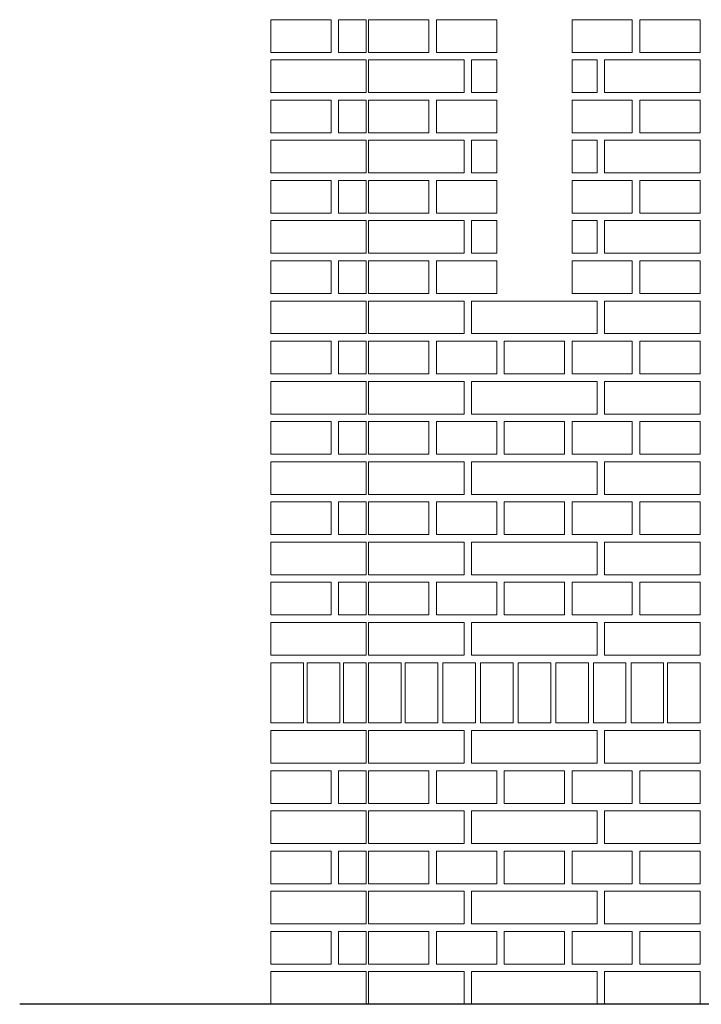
# Model space of a CAD drawing. Header units: millimetres. Extents: x 6567289036 to 6568990308, y 5976640423 to 5977332400.
# Tile 299 of 334: x 6568936675 to 6568938032, y 5976944890 to 5976946850. Entities that reach past the tile are written whole.
import ezdxf

# ---------------------------------------------------------------- set-up
doc = ezdxf.new("R2010")
doc.units = ezdxf.units.MM
doc.layers.add('INWENTARYZACJA', color=7, linetype='Continuous', lineweight=13)

msp = doc.modelspace()

# ---------------------------------------------------------------- linework, layer by layer
at = {"layer": 'INWENTARYZACJA', "lineweight": 30}
msp.add_line((6568945826.48009, 5976944889.54248), (6568936674.771295, 5976944889.54248), dxfattribs=at)
at = {"layer": 'INWENTARYZACJA', "lineweight": 5}
for points in [[(6568937174.771295, 5976946784.54248), (6568937174.771295, 5976946849.54248), (6568937294.771295, 5976946849.54248), (6568937294.771295, 5976946784.54248), (6568937174.771295, 5976946784.54248)], [(6568937174.771295, 5976946784.54248), (6568937174.771295, 5976946849.54248), (6568937294.771295, 5976946849.54248), (6568937294.771295, 5976946784.54248), (6568937174.771295, 5976946784.54248)], [(6568937309.771295, 5976946784.54248), (6568937309.771295, 5976946849.54248), (6568937364.771295, 5976946849.54248), (6568937364.771295, 5976946784.54248), (6568937309.771295, 5976946784.54248)], [(6568937309.771295, 5976946784.54248), (6568937309.771295, 5976946849.54248), (6568937364.771295, 5976946849.54248), (6568937364.771295, 5976946784.54248), (6568937309.771295, 5976946784.54248)], [(6568937174.771295, 5976946704.54248), (6568937174.771295, 5976946769.54248), (6568937364.771295, 5976946769.54248), (6568937364.771295, 5976946704.54248), (6568937174.771295, 5976946704.54248)], [(6568937174.771295, 5976946704.54248), (6568937174.771295, 5976946769.54248), (6568937364.771295, 5976946769.54248), (6568937364.771295, 5976946704.54248), (6568937174.771295, 5976946704.54248)], [(6568937174.771295, 5976946624.54248), (6568937174.771295, 5976946689.54248), (6568937294.771295, 5976946689.54248), (6568937294.771295, 5976946624.54248), (6568937174.771295, 5976946624.54248)], [(6568937174.771295, 5976946624.54248), (6568937174.771295, 5976946689.54248), (6568937294.771295, 5976946689.54248), (6568937294.771295, 5976946624.54248), (6568937174.771295, 5976946624.54248)], [(6568937309.771295, 5976946624.54248), (6568937309.771295, 5976946689.54248), (6568937364.771295, 5976946689.54248), (6568937364.771295, 5976946624.54248), (6568937309.771295, 5976946624.54248)], [(6568937309.771295, 5976946624.54248), (6568937309.771295, 5976946689.54248), (6568937364.771295, 5976946689.54248), (6568937364.771295, 5976946624.54248), (6568937309.771295, 5976946624.54248)], [(6568937174.771295, 5976946544.54248), (6568937174.771295, 5976946609.54248), (6568937364.771295, 5976946609.54248), (6568937364.771295, 5976946544.54248), (6568937174.771295, 5976946544.54248)], [(6568937174.771295, 5976946544.54248), (6568937174.771295, 5976946609.54248), (6568937364.771295, 5976946609.54248), (6568937364.771295, 5976946544.54248), (6568937174.771295, 5976946544.54248)], [(6568937174.771295, 5976946464.54248), (6568937174.771295, 5976946529.54248), (6568937294.771295, 5976946529.54248), (6568937294.771295, 5976946464.54248), (6568937174.771295, 5976946464.54248)], [(6568937174.771295, 5976946464.54248), (6568937174.771295, 5976946529.54248), (6568937294.771295, 5976946529.54248), (6568937294.771295, 5976946464.54248), (6568937174.771295, 5976946464.54248)], [(6568937309.771295, 5976946464.54248), (6568937309.771295, 5976946529.54248), (6568937364.771295, 5976946529.54248), (6568937364.771295, 5976946464.54248), (6568937309.771295, 5976946464.54248)], [(6568937309.771295, 5976946464.54248), (6568937309.771295, 5976946529.54248), (6568937364.771295, 5976946529.54248), (6568937364.771295, 5976946464.54248), (6568937309.771295, 5976946464.54248)], [(6568937174.771295, 5976946384.54248), (6568937174.771295, 5976946449.54248), (6568937364.771295, 5976946449.54248), (6568937364.771295, 5976946384.54248), (6568937174.771295, 5976946384.54248)], [(6568937174.771295, 5976946384.54248), (6568937174.771295, 5976946449.54248), (6568937364.771295, 5976946449.54248), (6568937364.771295, 5976946384.54248), (6568937174.771295, 5976946384.54248)], [(6568937174.771295, 5976946304.54248), (6568937174.771295, 5976946369.54248), (6568937294.771295, 5976946369.54248), (6568937294.771295, 5976946304.54248), (6568937174.771295, 5976946304.54248)], [(6568937174.771295, 5976946304.54248), (6568937174.771295, 5976946369.54248), (6568937294.771295, 5976946369.54248), (6568937294.771295, 5976946304.54248), (6568937174.771295, 5976946304.54248)], [(6568937309.771295, 5976946304.54248), (6568937309.771295, 5976946369.54248), (6568937364.771295, 5976946369.54248), (6568937364.771295, 5976946304.54248), (6568937309.771295, 5976946304.54248)], [(6568937309.771295, 5976946304.54248), (6568937309.771295, 5976946369.54248), (6568937364.771295, 5976946369.54248), (6568937364.771295, 5976946304.54248), (6568937309.771295, 5976946304.54248)], [(6568937174.771295, 5976946224.54248), (6568937174.771295, 5976946289.54248), (6568937364.771295, 5976946289.54248), (6568937364.771295, 5976946224.54248), (6568937174.771295, 5976946224.54248)], [(6568937174.771295, 5976946224.54248), (6568937174.771295, 5976946289.54248), (6568937364.771295, 5976946289.54248), (6568937364.771295, 5976946224.54248), (6568937174.771295, 5976946224.54248)], [(6568937174.771295, 5976946144.54248), (6568937174.771295, 5976946209.54248), (6568937294.771295, 5976946209.54248), (6568937294.771295, 5976946144.54248), (6568937174.771295, 5976946144.54248)], [(6568937174.771295, 5976946144.54248), (6568937174.771295, 5976946209.54248), (6568937294.771295, 5976946209.54248), (6568937294.771295, 5976946144.54248), (6568937174.771295, 5976946144.54248)], [(6568937309.771295, 5976946144.54248), (6568937309.771295, 5976946209.54248), (6568937364.771295, 5976946209.54248), (6568937364.771295, 5976946144.54248), (6568937309.771295, 5976946144.54248)], [(6568937309.771295, 5976946144.54248), (6568937309.771295, 5976946209.54248), (6568937364.771295, 5976946209.54248), (6568937364.771295, 5976946144.54248), (6568937309.771295, 5976946144.54248)], [(6568937174.771295, 5976946064.54248), (6568937174.771295, 5976946129.54248), (6568937364.771295, 5976946129.54248), (6568937364.771295, 5976946064.54248), (6568937174.771295, 5976946064.54248)], [(6568937174.771295, 5976946064.54248), (6568937174.771295, 5976946129.54248), (6568937364.771295, 5976946129.54248), (6568937364.771295, 5976946064.54248), (6568937174.771295, 5976946064.54248)], [(6568937174.771295, 5976945984.54248), (6568937174.771295, 5976946049.54248), (6568937294.771295, 5976946049.54248), (6568937294.771295, 5976945984.54248), (6568937174.771295, 5976945984.54248)], [(6568937174.771295, 5976945984.54248), (6568937174.771295, 5976946049.54248), (6568937294.771295, 5976946049.54248), (6568937294.771295, 5976945984.54248), (6568937174.771295, 5976945984.54248)], [(6568937309.771295, 5976945984.54248), (6568937309.771295, 5976946049.54248), (6568937364.771295, 5976946049.54248), (6568937364.771295, 5976945984.54248), (6568937309.771295, 5976945984.54248)], [(6568937309.771295, 5976945984.54248), (6568937309.771295, 5976946049.54248), (6568937364.771295, 5976946049.54248), (6568937364.771295, 5976945984.54248), (6568937309.771295, 5976945984.54248)], [(6568937174.771295, 5976945904.54248), (6568937174.771295, 5976945969.54248), (6568937364.771295, 5976945969.54248), (6568937364.771295, 5976945904.54248), (6568937174.771295, 5976945904.54248)], [(6568937174.771295, 5976945904.54248), (6568937174.771295, 5976945969.54248), (6568937364.771295, 5976945969.54248), (6568937364.771295, 5976945904.54248), (6568937174.771295, 5976945904.54248)], [(6568937174.771295, 5976945824.54248), (6568937174.771295, 5976945889.54248), (6568937294.771295, 5976945889.54248), (6568937294.771295, 5976945824.54248), (6568937174.771295, 5976945824.54248)], [(6568937174.771295, 5976945824.54248), (6568937174.771295, 5976945889.54248), (6568937294.771295, 5976945889.54248), (6568937294.771295, 5976945824.54248), (6568937174.771295, 5976945824.54248)], [(6568937309.771295, 5976945824.54248), (6568937309.771295, 5976945889.54248), (6568937364.771295, 5976945889.54248), (6568937364.771295, 5976945824.54248), (6568937309.771295, 5976945824.54248)], [(6568937309.771295, 5976945824.54248), (6568937309.771295, 5976945889.54248), (6568937364.771295, 5976945889.54248), (6568937364.771295, 5976945824.54248), (6568937309.771295, 5976945824.54248)], [(6568937174.771295, 5976945744.54248), (6568937174.771295, 5976945809.54248), (6568937364.771295, 5976945809.54248), (6568937364.771295, 5976945744.54248), (6568937174.771295, 5976945744.54248)], [(6568937174.771295, 5976945744.54248), (6568937174.771295, 5976945809.54248), (6568937364.771295, 5976945809.54248), (6568937364.771295, 5976945744.54248), (6568937174.771295, 5976945744.54248)], [(6568937174.771295, 5976945664.54248), (6568937174.771295, 5976945729.54248), (6568937294.771295, 5976945729.54248), (6568937294.771295, 5976945664.54248), (6568937174.771295, 5976945664.54248)], [(6568937174.771295, 5976945664.54248), (6568937174.771295, 5976945729.54248), (6568937294.771295, 5976945729.54248), (6568937294.771295, 5976945664.54248), (6568937174.771295, 5976945664.54248)], [(6568937309.771295, 5976945664.54248), (6568937309.771295, 5976945729.54248), (6568937364.771295, 5976945729.54248), (6568937364.771295, 5976945664.54248), (6568937309.771295, 5976945664.54248)], [(6568937309.771295, 5976945664.54248), (6568937309.771295, 5976945729.54248), (6568937364.771295, 5976945729.54248), (6568937364.771295, 5976945664.54248), (6568937309.771295, 5976945664.54248)], [(6568937174.771295, 5976945584.54248), (6568937174.771295, 5976945649.54248), (6568937364.771295, 5976945649.54248), (6568937364.771295, 5976945584.54248), (6568937174.771295, 5976945584.54248)], [(6568937174.771295, 5976945584.54248), (6568937174.771295, 5976945649.54248), (6568937364.771295, 5976945649.54248), (6568937364.771295, 5976945584.54248), (6568937174.771295, 5976945584.54248)], [(6568937174.771295, 5976945569.54248), (6568937239.771295, 5976945569.54248), (6568937239.771295, 5976945449.54248), (6568937174.771295, 5976945449.54248), (6568937174.771295, 5976945569.54248)], [(6568937174.771295, 5976945569.54248), (6568937239.771295, 5976945569.54248), (6568937239.771295, 5976945449.54248), (6568937174.771295, 5976945449.54248), (6568937174.771295, 5976945569.54248)], [(6568937247.271295, 5976945569.54248), (6568937312.271295, 5976945569.54248), (6568937312.271295, 5976945449.54248), (6568937247.271295, 5976945449.54248), (6568937247.271295, 5976945569.54248)], [(6568937247.271295, 5976945569.54248), (6568937312.271295, 5976945569.54248), (6568937312.271295, 5976945449.54248), (6568937247.271295, 5976945449.54248), (6568937247.271295, 5976945569.54248)], [(6568937319.771295, 5976945569.54248), (6568937364.771295, 5976945569.54248), (6568937364.771295, 5976945449.54248), (6568937319.771295, 5976945449.54248), (6568937319.771295, 5976945569.54248)], [(6568937319.771295, 5976945569.54248), (6568937364.771295, 5976945569.54248), (6568937364.771295, 5976945449.54248), (6568937319.771295, 5976945449.54248), (6568937319.771295, 5976945569.54248)], [(6568937174.771295, 5976945369.54248), (6568937174.771295, 5976945434.54248), (6568937364.771295, 5976945434.54248), (6568937364.771295, 5976945369.54248), (6568937174.771295, 5976945369.54248)], [(6568937174.771295, 5976945369.54248), (6568937174.771295, 5976945434.54248), (6568937364.771295, 5976945434.54248), (6568937364.771295, 5976945369.54248), (6568937174.771295, 5976945369.54248)], [(6568937174.771295, 5976945289.54248), (6568937174.771295, 5976945354.54248), (6568937294.771295, 5976945354.54248), (6568937294.771295, 5976945289.54248), (6568937174.771295, 5976945289.54248)], [(6568937174.771295, 5976945289.54248), (6568937174.771295, 5976945354.54248), (6568937294.771295, 5976945354.54248), (6568937294.771295, 5976945289.54248), (6568937174.771295, 5976945289.54248)], [(6568937309.771295, 5976945289.54248), (6568937309.771295, 5976945354.54248), (6568937364.771295, 5976945354.54248), (6568937364.771295, 5976945289.54248), (6568937309.771295, 5976945289.54248)], [(6568937309.771295, 5976945289.54248), (6568937309.771295, 5976945354.54248), (6568937364.771295, 5976945354.54248), (6568937364.771295, 5976945289.54248), (6568937309.771295, 5976945289.54248)], [(6568937174.771295, 5976945209.54248), (6568937174.771295, 5976945274.54248), (6568937364.771295, 5976945274.54248), (6568937364.771295, 5976945209.54248), (6568937174.771295, 5976945209.54248)], [(6568937174.771295, 5976945209.54248), (6568937174.771295, 5976945274.54248), (6568937364.771295, 5976945274.54248), (6568937364.771295, 5976945209.54248), (6568937174.771295, 5976945209.54248)], [(6568937174.771295, 5976945129.54248), (6568937174.771295, 5976945194.54248), (6568937294.771295, 5976945194.54248), (6568937294.771295, 5976945129.54248), (6568937174.771295, 5976945129.54248)], [(6568937174.771295, 5976945129.54248), (6568937174.771295, 5976945194.54248), (6568937294.771295, 5976945194.54248), (6568937294.771295, 5976945129.54248), (6568937174.771295, 5976945129.54248)], [(6568937309.771295, 5976945129.54248), (6568937309.771295, 5976945194.54248), (6568937364.771295, 5976945194.54248), (6568937364.771295, 5976945129.54248), (6568937309.771295, 5976945129.54248)], [(6568937309.771295, 5976945129.54248), (6568937309.771295, 5976945194.54248), (6568937364.771295, 5976945194.54248), (6568937364.771295, 5976945129.54248), (6568937309.771295, 5976945129.54248)], [(6568937174.771295, 5976945049.54248), (6568937174.771295, 5976945114.54248), (6568937364.771295, 5976945114.54248), (6568937364.771295, 5976945049.54248), (6568937174.771295, 5976945049.54248)], [(6568937174.771295, 5976945049.54248), (6568937174.771295, 5976945114.54248), (6568937364.771295, 5976945114.54248), (6568937364.771295, 5976945049.54248), (6568937174.771295, 5976945049.54248)], [(6568937174.771295, 5976944969.54248), (6568937174.771295, 5976945034.54248), (6568937294.771295, 5976945034.54248), (6568937294.771295, 5976944969.54248), (6568937174.771295, 5976944969.54248)], [(6568937174.771295, 5976944969.54248), (6568937174.771295, 5976945034.54248), (6568937294.771295, 5976945034.54248), (6568937294.771295, 5976944969.54248), (6568937174.771295, 5976944969.54248)], [(6568937309.771295, 5976944969.54248), (6568937309.771295, 5976945034.54248), (6568937364.771295, 5976945034.54248), (6568937364.771295, 5976944969.54248), (6568937309.771295, 5976944969.54248)], [(6568937309.771295, 5976944969.54248), (6568937309.771295, 5976945034.54248), (6568937364.771295, 5976945034.54248), (6568937364.771295, 5976944969.54248), (6568937309.771295, 5976944969.54248)], [(6568937174.771295, 5976944889.54248), (6568937174.771295, 5976944954.54248), (6568937364.771295, 5976944954.54248), (6568937364.771295, 5976944889.54248), (6568937174.771295, 5976944889.54248)], [(6568937174.771295, 5976944889.54248), (6568937174.771295, 5976944954.54248), (6568937364.771295, 5976944954.54248), (6568937364.771295, 5976944889.54248), (6568937174.771295, 5976944889.54248)]]:
    msp.add_lwpolyline(points, dxfattribs=at)
at = {"layer": 'INWENTARYZACJA'}
for points in [[(6568937369.771295, 5976946784.54248), (6568937369.771295, 5976946849.54248), (6568937489.771295, 5976946849.54248), (6568937489.771295, 5976946784.54248), (6568937369.771295, 5976946784.54248)], [(6568937369.771295, 5976946784.54248), (6568937369.771295, 5976946849.54248), (6568937489.771295, 5976946849.54248), (6568937489.771295, 5976946784.54248), (6568937369.771295, 5976946784.54248)], [(6568937504.771295, 5976946784.54248), (6568937504.771295, 5976946849.54248), (6568937624.771295, 5976946849.54248), (6568937624.771295, 5976946784.54248), (6568937504.771295, 5976946784.54248)], [(6568937504.771295, 5976946784.54248), (6568937504.771295, 5976946849.54248), (6568937624.771295, 5976946849.54248), (6568937624.771295, 5976946784.54248), (6568937504.771295, 5976946784.54248)], [(6568937774.771295, 5976946784.54248), (6568937774.771295, 5976946849.54248), (6568937894.771295, 5976946849.54248), (6568937894.771295, 5976946784.54248), (6568937774.771295, 5976946784.54248)], [(6568937774.771295, 5976946784.54248), (6568937774.771295, 5976946849.54248), (6568937894.771295, 5976946849.54248), (6568937894.771295, 5976946784.54248), (6568937774.771295, 5976946784.54248)], [(6568937909.771295, 5976946784.54248), (6568937909.771295, 5976946849.54248), (6568938029.771295, 5976946849.54248), (6568938029.771295, 5976946784.54248), (6568937909.771295, 5976946784.54248)], [(6568937909.771295, 5976946784.54248), (6568937909.771295, 5976946849.54248), (6568938029.771295, 5976946849.54248), (6568938029.771295, 5976946784.54248), (6568937909.771295, 5976946784.54248)], [(6568937369.771295, 5976946704.54248), (6568937559.771295, 5976946704.54248), (6568937559.771295, 5976946769.54248), (6568937369.771295, 5976946769.54248), (6568937369.771295, 5976946704.54248)], [(6568937369.771295, 5976946704.54248), (6568937559.771295, 5976946704.54248), (6568937559.771295, 5976946769.54248), (6568937369.771295, 5976946769.54248), (6568937369.771295, 5976946704.54248)], [(6568937574.771295, 5976946704.54248), (6568937574.771295, 5976946769.54248), (6568937624.771295, 5976946769.54248), (6568937624.771295, 5976946704.54248), (6568937574.771295, 5976946704.54248)], [(6568937574.771295, 5976946704.54248), (6568937574.771295, 5976946769.54248), (6568937624.771295, 5976946769.54248), (6568937624.771295, 5976946704.54248), (6568937574.771295, 5976946704.54248)], [(6568937824.771295, 5976946704.54248), (6568937824.771295, 5976946769.54248), (6568937774.771295, 5976946769.54248), (6568937774.771295, 5976946704.54248), (6568937824.771295, 5976946704.54248)], [(6568937824.771295, 5976946704.54248), (6568937824.771295, 5976946769.54248), (6568937774.771295, 5976946769.54248), (6568937774.771295, 5976946704.54248), (6568937824.771295, 5976946704.54248)], [(6568938029.771295, 5976946704.54248), (6568937839.771295, 5976946704.54248), (6568937839.771295, 5976946769.54248), (6568938029.771295, 5976946769.54248), (6568938029.771295, 5976946704.54248)], [(6568938029.771295, 5976946704.54248), (6568937839.771295, 5976946704.54248), (6568937839.771295, 5976946769.54248), (6568938029.771295, 5976946769.54248), (6568938029.771295, 5976946704.54248)], [(6568937369.771295, 5976946624.54248), (6568937369.771295, 5976946689.54248), (6568937489.771295, 5976946689.54248), (6568937489.771295, 5976946624.54248), (6568937369.771295, 5976946624.54248)], [(6568937369.771295, 5976946624.54248), (6568937369.771295, 5976946689.54248), (6568937489.771295, 5976946689.54248), (6568937489.771295, 5976946624.54248), (6568937369.771295, 5976946624.54248)], [(6568937504.771295, 5976946624.54248), (6568937504.771295, 5976946689.54248), (6568937624.771295, 5976946689.54248), (6568937624.771295, 5976946624.54248), (6568937504.771295, 5976946624.54248)], [(6568937504.771295, 5976946624.54248), (6568937504.771295, 5976946689.54248), (6568937624.771295, 5976946689.54248), (6568937624.771295, 5976946624.54248), (6568937504.771295, 5976946624.54248)], [(6568937774.771295, 5976946624.54248), (6568937774.771295, 5976946689.54248), (6568937894.771295, 5976946689.54248), (6568937894.771295, 5976946624.54248), (6568937774.771295, 5976946624.54248)], [(6568937774.771295, 5976946624.54248), (6568937774.771295, 5976946689.54248), (6568937894.771295, 5976946689.54248), (6568937894.771295, 5976946624.54248), (6568937774.771295, 5976946624.54248)], [(6568937909.771295, 5976946624.54248), (6568937909.771295, 5976946689.54248), (6568938029.771295, 5976946689.54248), (6568938029.771295, 5976946624.54248), (6568937909.771295, 5976946624.54248)], [(6568937909.771295, 5976946624.54248), (6568937909.771295, 5976946689.54248), (6568938029.771295, 5976946689.54248), (6568938029.771295, 5976946624.54248), (6568937909.771295, 5976946624.54248)], [(6568937369.771295, 5976946544.54248), (6568937559.771295, 5976946544.54248), (6568937559.771295, 5976946609.54248), (6568937369.771295, 5976946609.54248), (6568937369.771295, 5976946544.54248)], [(6568937369.771295, 5976946544.54248), (6568937559.771295, 5976946544.54248), (6568937559.771295, 5976946609.54248), (6568937369.771295, 5976946609.54248), (6568937369.771295, 5976946544.54248)], [(6568937574.771295, 5976946544.54248), (6568937574.771295, 5976946609.54248), (6568937624.771295, 5976946609.54248), (6568937624.771295, 5976946544.54248), (6568937574.771295, 5976946544.54248)], [(6568937574.771295, 5976946544.54248), (6568937574.771295, 5976946609.54248), (6568937624.771295, 5976946609.54248), (6568937624.771295, 5976946544.54248), (6568937574.771295, 5976946544.54248)], [(6568937824.771295, 5976946544.54248), (6568937824.771295, 5976946609.54248), (6568937774.771295, 5976946609.54248), (6568937774.771295, 5976946544.54248), (6568937824.771295, 5976946544.54248)], [(6568937824.771295, 5976946544.54248), (6568937824.771295, 5976946609.54248), (6568937774.771295, 5976946609.54248), (6568937774.771295, 5976946544.54248), (6568937824.771295, 5976946544.54248)], [(6568938029.771295, 5976946544.54248), (6568937839.771295, 5976946544.54248), (6568937839.771295, 5976946609.54248), (6568938029.771295, 5976946609.54248), (6568938029.771295, 5976946544.54248)], [(6568938029.771295, 5976946544.54248), (6568937839.771295, 5976946544.54248), (6568937839.771295, 5976946609.54248), (6568938029.771295, 5976946609.54248), (6568938029.771295, 5976946544.54248)], [(6568937369.771295, 5976946464.54248), (6568937369.771295, 5976946529.54248), (6568937489.771295, 5976946529.54248), (6568937489.771295, 5976946464.54248), (6568937369.771295, 5976946464.54248)], [(6568937369.771295, 5976946464.54248), (6568937369.771295, 5976946529.54248), (6568937489.771295, 5976946529.54248), (6568937489.771295, 5976946464.54248), (6568937369.771295, 5976946464.54248)], [(6568937504.771295, 5976946464.54248), (6568937504.771295, 5976946529.54248), (6568937624.771295, 5976946529.54248), (6568937624.771295, 5976946464.54248), (6568937504.771295, 5976946464.54248)], [(6568937504.771295, 5976946464.54248), (6568937504.771295, 5976946529.54248), (6568937624.771295, 5976946529.54248), (6568937624.771295, 5976946464.54248), (6568937504.771295, 5976946464.54248)], [(6568937774.771295, 5976946464.54248), (6568937774.771295, 5976946529.54248), (6568937894.771295, 5976946529.54248), (6568937894.771295, 5976946464.54248), (6568937774.771295, 5976946464.54248)], [(6568937774.771295, 5976946464.54248), (6568937774.771295, 5976946529.54248), (6568937894.771295, 5976946529.54248), (6568937894.771295, 5976946464.54248), (6568937774.771295, 5976946464.54248)], [(6568937909.771295, 5976946464.54248), (6568937909.771295, 5976946529.54248), (6568938029.771295, 5976946529.54248), (6568938029.771295, 5976946464.54248), (6568937909.771295, 5976946464.54248)], [(6568937909.771295, 5976946464.54248), (6568937909.771295, 5976946529.54248), (6568938029.771295, 5976946529.54248), (6568938029.771295, 5976946464.54248), (6568937909.771295, 5976946464.54248)], [(6568937369.771295, 5976946384.54248), (6568937559.771295, 5976946384.54248), (6568937559.771295, 5976946449.54248), (6568937369.771295, 5976946449.54248), (6568937369.771295, 5976946384.54248)], [(6568937369.771295, 5976946384.54248), (6568937559.771295, 5976946384.54248), (6568937559.771295, 5976946449.54248), (6568937369.771295, 5976946449.54248), (6568937369.771295, 5976946384.54248)], [(6568937574.771295, 5976946384.54248), (6568937574.771295, 5976946449.54248), (6568937624.771295, 5976946449.54248), (6568937624.771295, 5976946384.54248), (6568937574.771295, 5976946384.54248)], [(6568937574.771295, 5976946384.54248), (6568937574.771295, 5976946449.54248), (6568937624.771295, 5976946449.54248), (6568937624.771295, 5976946384.54248), (6568937574.771295, 5976946384.54248)], [(6568937824.771295, 5976946384.54248), (6568937824.771295, 5976946449.54248), (6568937774.771295, 5976946449.54248), (6568937774.771295, 5976946384.54248), (6568937824.771295, 5976946384.54248)], [(6568937824.771295, 5976946384.54248), (6568937824.771295, 5976946449.54248), (6568937774.771295, 5976946449.54248), (6568937774.771295, 5976946384.54248), (6568937824.771295, 5976946384.54248)], [(6568938029.771295, 5976946384.54248), (6568937839.771295, 5976946384.54248), (6568937839.771295, 5976946449.54248), (6568938029.771295, 5976946449.54248), (6568938029.771295, 5976946384.54248)], [(6568938029.771295, 5976946384.54248), (6568937839.771295, 5976946384.54248), (6568937839.771295, 5976946449.54248), (6568938029.771295, 5976946449.54248), (6568938029.771295, 5976946384.54248)], [(6568937369.771295, 5976946304.54248), (6568937369.771295, 5976946369.54248), (6568937489.771295, 5976946369.54248), (6568937489.771295, 5976946304.54248), (6568937369.771295, 5976946304.54248)], [(6568937369.771295, 5976946304.54248), (6568937369.771295, 5976946369.54248), (6568937489.771295, 5976946369.54248), (6568937489.771295, 5976946304.54248), (6568937369.771295, 5976946304.54248)], [(6568937504.771295, 5976946304.54248), (6568937504.771295, 5976946369.54248), (6568937624.771295, 5976946369.54248), (6568937624.771295, 5976946304.54248), (6568937504.771295, 5976946304.54248)], [(6568937504.771295, 5976946304.54248), (6568937504.771295, 5976946369.54248), (6568937624.771295, 5976946369.54248), (6568937624.771295, 5976946304.54248), (6568937504.771295, 5976946304.54248)], [(6568937774.771295, 5976946304.54248), (6568937774.771295, 5976946369.54248), (6568937894.771295, 5976946369.54248), (6568937894.771295, 5976946304.54248), (6568937774.771295, 5976946304.54248)], [(6568937774.771295, 5976946304.54248), (6568937774.771295, 5976946369.54248), (6568937894.771295, 5976946369.54248), (6568937894.771295, 5976946304.54248), (6568937774.771295, 5976946304.54248)], [(6568937909.771295, 5976946304.54248), (6568937909.771295, 5976946369.54248), (6568938029.771295, 5976946369.54248), (6568938029.771295, 5976946304.54248), (6568937909.771295, 5976946304.54248)], [(6568937909.771295, 5976946304.54248), (6568937909.771295, 5976946369.54248), (6568938029.771295, 5976946369.54248), (6568938029.771295, 5976946304.54248), (6568937909.771295, 5976946304.54248)], [(6568937369.771295, 5976946224.54248), (6568937559.771295, 5976946224.54248), (6568937559.771295, 5976946289.54248), (6568937369.771295, 5976946289.54248), (6568937369.771295, 5976946224.54248)], [(6568937369.771295, 5976946224.54248), (6568937559.771295, 5976946224.54248), (6568937559.771295, 5976946289.54248), (6568937369.771295, 5976946289.54248), (6568937369.771295, 5976946224.54248)], [(6568937574.771295, 5976946224.54248), (6568937824.771295, 5976946224.54248), (6568937824.771295, 5976946289.54248), (6568937574.771295, 5976946289.54248), (6568937574.771295, 5976946224.54248)], [(6568937574.771295, 5976946224.54248), (6568937824.771295, 5976946224.54248), (6568937824.771295, 5976946289.54248), (6568937574.771295, 5976946289.54248), (6568937574.771295, 5976946224.54248)], [(6568938029.771295, 5976946224.54248), (6568937839.771295, 5976946224.54248), (6568937839.771295, 5976946289.54248), (6568938029.771295, 5976946289.54248), (6568938029.771295, 5976946224.54248)], [(6568938029.771295, 5976946224.54248), (6568937839.771295, 5976946224.54248), (6568937839.771295, 5976946289.54248), (6568938029.771295, 5976946289.54248), (6568938029.771295, 5976946224.54248)], [(6568937369.771295, 5976946144.54248), (6568937369.771295, 5976946209.54248), (6568937489.771295, 5976946209.54248), (6568937489.771295, 5976946144.54248), (6568937369.771295, 5976946144.54248)], [(6568937369.771295, 5976946144.54248), (6568937369.771295, 5976946209.54248), (6568937489.771295, 5976946209.54248), (6568937489.771295, 5976946144.54248), (6568937369.771295, 5976946144.54248)], [(6568937504.771295, 5976946144.54248), (6568937504.771295, 5976946209.54248), (6568937624.771295, 5976946209.54248), (6568937624.771295, 5976946144.54248), (6568937504.771295, 5976946144.54248)], [(6568937504.771295, 5976946144.54248), (6568937504.771295, 5976946209.54248), (6568937624.771295, 5976946209.54248), (6568937624.771295, 5976946144.54248), (6568937504.771295, 5976946144.54248)], [(6568937639.771295, 5976946144.54248), (6568937639.771295, 5976946209.54248), (6568937759.771295, 5976946209.54248), (6568937759.771295, 5976946144.54248), (6568937639.771295, 5976946144.54248)], [(6568937639.771295, 5976946144.54248), (6568937639.771295, 5976946209.54248), (6568937759.771295, 5976946209.54248), (6568937759.771295, 5976946144.54248), (6568937639.771295, 5976946144.54248)], [(6568937774.771295, 5976946144.54248), (6568937774.771295, 5976946209.54248), (6568937894.771295, 5976946209.54248), (6568937894.771295, 5976946144.54248), (6568937774.771295, 5976946144.54248)], [(6568937774.771295, 5976946144.54248), (6568937774.771295, 5976946209.54248), (6568937894.771295, 5976946209.54248), (6568937894.771295, 5976946144.54248), (6568937774.771295, 5976946144.54248)], [(6568937909.771295, 5976946144.54248), (6568937909.771295, 5976946209.54248), (6568938029.771295, 5976946209.54248), (6568938029.771295, 5976946144.54248), (6568937909.771295, 5976946144.54248)], [(6568937909.771295, 5976946144.54248), (6568937909.771295, 5976946209.54248), (6568938029.771295, 5976946209.54248), (6568938029.771295, 5976946144.54248), (6568937909.771295, 5976946144.54248)], [(6568937369.771295, 5976946064.54248), (6568937559.771295, 5976946064.54248), (6568937559.771295, 5976946129.54248), (6568937369.771295, 5976946129.54248), (6568937369.771295, 5976946064.54248)], [(6568937369.771295, 5976946064.54248), (6568937559.771295, 5976946064.54248), (6568937559.771295, 5976946129.54248), (6568937369.771295, 5976946129.54248), (6568937369.771295, 5976946064.54248)], [(6568937574.771295, 5976946064.54248), (6568937824.771295, 5976946064.54248), (6568937824.771295, 5976946129.54248), (6568937574.771295, 5976946129.54248), (6568937574.771295, 5976946064.54248)], [(6568937574.771295, 5976946064.54248), (6568937824.771295, 5976946064.54248), (6568937824.771295, 5976946129.54248), (6568937574.771295, 5976946129.54248), (6568937574.771295, 5976946064.54248)], [(6568938029.771295, 5976946064.54248), (6568937839.771295, 5976946064.54248), (6568937839.771295, 5976946129.54248), (6568938029.771295, 5976946129.54248), (6568938029.771295, 5976946064.54248)], [(6568938029.771295, 5976946064.54248), (6568937839.771295, 5976946064.54248), (6568937839.771295, 5976946129.54248), (6568938029.771295, 5976946129.54248), (6568938029.771295, 5976946064.54248)], [(6568937369.771295, 5976945984.54248), (6568937369.771295, 5976946049.54248), (6568937489.771295, 5976946049.54248), (6568937489.771295, 5976945984.54248), (6568937369.771295, 5976945984.54248)], [(6568937369.771295, 5976945984.54248), (6568937369.771295, 5976946049.54248), (6568937489.771295, 5976946049.54248), (6568937489.771295, 5976945984.54248), (6568937369.771295, 5976945984.54248)], [(6568937504.771295, 5976945984.54248), (6568937504.771295, 5976946049.54248), (6568937624.771295, 5976946049.54248), (6568937624.771295, 5976945984.54248), (6568937504.771295, 5976945984.54248)], [(6568937504.771295, 5976945984.54248), (6568937504.771295, 5976946049.54248), (6568937624.771295, 5976946049.54248), (6568937624.771295, 5976945984.54248), (6568937504.771295, 5976945984.54248)], [(6568937639.771295, 5976945984.54248), (6568937639.771295, 5976946049.54248), (6568937759.771295, 5976946049.54248), (6568937759.771295, 5976945984.54248), (6568937639.771295, 5976945984.54248)], [(6568937639.771295, 5976945984.54248), (6568937639.771295, 5976946049.54248), (6568937759.771295, 5976946049.54248), (6568937759.771295, 5976945984.54248), (6568937639.771295, 5976945984.54248)], [(6568937774.771295, 5976945984.54248), (6568937774.771295, 5976946049.54248), (6568937894.771295, 5976946049.54248), (6568937894.771295, 5976945984.54248), (6568937774.771295, 5976945984.54248)], [(6568937774.771295, 5976945984.54248), (6568937774.771295, 5976946049.54248), (6568937894.771295, 5976946049.54248), (6568937894.771295, 5976945984.54248), (6568937774.771295, 5976945984.54248)], [(6568937909.771295, 5976945984.54248), (6568937909.771295, 5976946049.54248), (6568938029.771295, 5976946049.54248), (6568938029.771295, 5976945984.54248), (6568937909.771295, 5976945984.54248)], [(6568937909.771295, 5976945984.54248), (6568937909.771295, 5976946049.54248), (6568938029.771295, 5976946049.54248), (6568938029.771295, 5976945984.54248), (6568937909.771295, 5976945984.54248)], [(6568937369.771295, 5976945904.54248), (6568937559.771295, 5976945904.54248), (6568937559.771295, 5976945969.54248), (6568937369.771295, 5976945969.54248), (6568937369.771295, 5976945904.54248)], [(6568937369.771295, 5976945904.54248), (6568937559.771295, 5976945904.54248), (6568937559.771295, 5976945969.54248), (6568937369.771295, 5976945969.54248), (6568937369.771295, 5976945904.54248)], [(6568937574.771295, 5976945904.54248), (6568937824.771295, 5976945904.54248), (6568937824.771295, 5976945969.54248), (6568937574.771295, 5976945969.54248), (6568937574.771295, 5976945904.54248)], [(6568937574.771295, 5976945904.54248), (6568937824.771295, 5976945904.54248), (6568937824.771295, 5976945969.54248), (6568937574.771295, 5976945969.54248), (6568937574.771295, 5976945904.54248)], [(6568938029.771295, 5976945904.54248), (6568937839.771295, 5976945904.54248), (6568937839.771295, 5976945969.54248), (6568938029.771295, 5976945969.54248), (6568938029.771295, 5976945904.54248)], [(6568938029.771295, 5976945904.54248), (6568937839.771295, 5976945904.54248), (6568937839.771295, 5976945969.54248), (6568938029.771295, 5976945969.54248), (6568938029.771295, 5976945904.54248)], [(6568937369.771295, 5976945824.54248), (6568937369.771295, 5976945889.54248), (6568937489.771295, 5976945889.54248), (6568937489.771295, 5976945824.54248), (6568937369.771295, 5976945824.54248)], [(6568937369.771295, 5976945824.54248), (6568937369.771295, 5976945889.54248), (6568937489.771295, 5976945889.54248), (6568937489.771295, 5976945824.54248), (6568937369.771295, 5976945824.54248)], [(6568937504.771295, 5976945824.54248), (6568937504.771295, 5976945889.54248), (6568937624.771295, 5976945889.54248), (6568937624.771295, 5976945824.54248), (6568937504.771295, 5976945824.54248)], [(6568937504.771295, 5976945824.54248), (6568937504.771295, 5976945889.54248), (6568937624.771295, 5976945889.54248), (6568937624.771295, 5976945824.54248), (6568937504.771295, 5976945824.54248)], [(6568937639.771295, 5976945824.54248), (6568937639.771295, 5976945889.54248), (6568937759.771295, 5976945889.54248), (6568937759.771295, 5976945824.54248), (6568937639.771295, 5976945824.54248)], [(6568937639.771295, 5976945824.54248), (6568937639.771295, 5976945889.54248), (6568937759.771295, 5976945889.54248), (6568937759.771295, 5976945824.54248), (6568937639.771295, 5976945824.54248)], [(6568937774.771295, 5976945824.54248), (6568937774.771295, 5976945889.54248), (6568937894.771295, 5976945889.54248), (6568937894.771295, 5976945824.54248), (6568937774.771295, 5976945824.54248)], [(6568937774.771295, 5976945824.54248), (6568937774.771295, 5976945889.54248), (6568937894.771295, 5976945889.54248), (6568937894.771295, 5976945824.54248), (6568937774.771295, 5976945824.54248)], [(6568937909.771295, 5976945824.54248), (6568937909.771295, 5976945889.54248), (6568938029.771295, 5976945889.54248), (6568938029.771295, 5976945824.54248), (6568937909.771295, 5976945824.54248)], [(6568937909.771295, 5976945824.54248), (6568937909.771295, 5976945889.54248), (6568938029.771295, 5976945889.54248), (6568938029.771295, 5976945824.54248), (6568937909.771295, 5976945824.54248)], [(6568937369.771295, 5976945744.54248), (6568937559.771295, 5976945744.54248), (6568937559.771295, 5976945809.54248), (6568937369.771295, 5976945809.54248), (6568937369.771295, 5976945744.54248)], [(6568937369.771295, 5976945744.54248), (6568937559.771295, 5976945744.54248), (6568937559.771295, 5976945809.54248), (6568937369.771295, 5976945809.54248), (6568937369.771295, 5976945744.54248)], [(6568937574.771295, 5976945744.54248), (6568937824.771295, 5976945744.54248), (6568937824.771295, 5976945809.54248), (6568937574.771295, 5976945809.54248), (6568937574.771295, 5976945744.54248)], [(6568937574.771295, 5976945744.54248), (6568937824.771295, 5976945744.54248), (6568937824.771295, 5976945809.54248), (6568937574.771295, 5976945809.54248), (6568937574.771295, 5976945744.54248)], [(6568938029.771295, 5976945744.54248), (6568937839.771295, 5976945744.54248), (6568937839.771295, 5976945809.54248), (6568938029.771295, 5976945809.54248), (6568938029.771295, 5976945744.54248)], [(6568938029.771295, 5976945744.54248), (6568937839.771295, 5976945744.54248), (6568937839.771295, 5976945809.54248), (6568938029.771295, 5976945809.54248), (6568938029.771295, 5976945744.54248)], [(6568937369.771295, 5976945664.54248), (6568937369.771295, 5976945729.54248), (6568937489.771295, 5976945729.54248), (6568937489.771295, 5976945664.54248), (6568937369.771295, 5976945664.54248)], [(6568937369.771295, 5976945664.54248), (6568937369.771295, 5976945729.54248), (6568937489.771295, 5976945729.54248), (6568937489.771295, 5976945664.54248), (6568937369.771295, 5976945664.54248)], [(6568937504.771295, 5976945664.54248), (6568937504.771295, 5976945729.54248), (6568937624.771295, 5976945729.54248), (6568937624.771295, 5976945664.54248), (6568937504.771295, 5976945664.54248)], [(6568937504.771295, 5976945664.54248), (6568937504.771295, 5976945729.54248), (6568937624.771295, 5976945729.54248), (6568937624.771295, 5976945664.54248), (6568937504.771295, 5976945664.54248)], [(6568937639.771295, 5976945664.54248), (6568937639.771295, 5976945729.54248), (6568937759.771295, 5976945729.54248), (6568937759.771295, 5976945664.54248), (6568937639.771295, 5976945664.54248)], [(6568937639.771295, 5976945664.54248), (6568937639.771295, 5976945729.54248), (6568937759.771295, 5976945729.54248), (6568937759.771295, 5976945664.54248), (6568937639.771295, 5976945664.54248)], [(6568937774.771295, 5976945664.54248), (6568937774.771295, 5976945729.54248), (6568937894.771295, 5976945729.54248), (6568937894.771295, 5976945664.54248), (6568937774.771295, 5976945664.54248)], [(6568937774.771295, 5976945664.54248), (6568937774.771295, 5976945729.54248), (6568937894.771295, 5976945729.54248), (6568937894.771295, 5976945664.54248), (6568937774.771295, 5976945664.54248)], [(6568937909.771295, 5976945664.54248), (6568937909.771295, 5976945729.54248), (6568938029.771295, 5976945729.54248), (6568938029.771295, 5976945664.54248), (6568937909.771295, 5976945664.54248)], [(6568937909.771295, 5976945664.54248), (6568937909.771295, 5976945729.54248), (6568938029.771295, 5976945729.54248), (6568938029.771295, 5976945664.54248), (6568937909.771295, 5976945664.54248)], [(6568937369.771295, 5976945584.54248), (6568937559.771295, 5976945584.54248), (6568937559.771295, 5976945649.54248), (6568937369.771295, 5976945649.54248), (6568937369.771295, 5976945584.54248)], [(6568937369.771295, 5976945584.54248), (6568937559.771295, 5976945584.54248), (6568937559.771295, 5976945649.54248), (6568937369.771295, 5976945649.54248), (6568937369.771295, 5976945584.54248)], [(6568937574.771295, 5976945584.54248), (6568937824.771295, 5976945584.54248), (6568937824.771295, 5976945649.54248), (6568937574.771295, 5976945649.54248), (6568937574.771295, 5976945584.54248)], [(6568937574.771295, 5976945584.54248), (6568937824.771295, 5976945584.54248), (6568937824.771295, 5976945649.54248), (6568937574.771295, 5976945649.54248), (6568937574.771295, 5976945584.54248)], [(6568938029.771295, 5976945584.54248), (6568937839.771295, 5976945584.54248), (6568937839.771295, 5976945649.54248), (6568938029.771295, 5976945649.54248), (6568938029.771295, 5976945584.54248)], [(6568938029.771295, 5976945584.54248), (6568937839.771295, 5976945584.54248), (6568937839.771295, 5976945649.54248), (6568938029.771295, 5976945649.54248), (6568938029.771295, 5976945584.54248)], [(6568937369.771295, 5976945569.54248), (6568937434.771295, 5976945569.54248), (6568937434.771295, 5976945449.54248), (6568937369.771295, 5976945449.54248), (6568937369.771295, 5976945569.54248)], [(6568937369.771295, 5976945569.54248), (6568937434.771295, 5976945569.54248), (6568937434.771295, 5976945449.54248), (6568937369.771295, 5976945449.54248), (6568937369.771295, 5976945569.54248)], [(6568937442.271295, 5976945569.54248), (6568937507.271295, 5976945569.54248), (6568937507.271295, 5976945449.54248), (6568937442.271295, 5976945449.54248), (6568937442.271295, 5976945569.54248)], [(6568937442.271295, 5976945569.54248), (6568937507.271295, 5976945569.54248), (6568937507.271295, 5976945449.54248), (6568937442.271295, 5976945449.54248), (6568937442.271295, 5976945569.54248)], [(6568937517.271295, 5976945569.54248), (6568937582.271295, 5976945569.54248), (6568937582.271295, 5976945449.54248), (6568937517.271295, 5976945449.54248), (6568937517.271295, 5976945569.54248)], [(6568937517.271295, 5976945569.54248), (6568937582.271295, 5976945569.54248), (6568937582.271295, 5976945449.54248), (6568937517.271295, 5976945449.54248), (6568937517.271295, 5976945569.54248)], [(6568937592.271295, 5976945569.54248), (6568937657.271295, 5976945569.54248), (6568937657.271295, 5976945449.54248), (6568937592.271295, 5976945449.54248), (6568937592.271295, 5976945569.54248)], [(6568937592.271295, 5976945569.54248), (6568937657.271295, 5976945569.54248), (6568937657.271295, 5976945449.54248), (6568937592.271295, 5976945449.54248), (6568937592.271295, 5976945569.54248)], [(6568937667.271295, 5976945569.54248), (6568937732.271295, 5976945569.54248), (6568937732.271295, 5976945449.54248), (6568937667.271295, 5976945449.54248), (6568937667.271295, 5976945569.54248)], [(6568937667.271295, 5976945569.54248), (6568937732.271295, 5976945569.54248), (6568937732.271295, 5976945449.54248), (6568937667.271295, 5976945449.54248), (6568937667.271295, 5976945569.54248)], [(6568937742.271295, 5976945569.54248), (6568937807.271295, 5976945569.54248), (6568937807.271295, 5976945449.54248), (6568937742.271295, 5976945449.54248), (6568937742.271295, 5976945569.54248)], [(6568937742.271295, 5976945569.54248), (6568937807.271295, 5976945569.54248), (6568937807.271295, 5976945449.54248), (6568937742.271295, 5976945449.54248), (6568937742.271295, 5976945569.54248)], [(6568937817.271295, 5976945569.54248), (6568937882.271295, 5976945569.54248), (6568937882.271295, 5976945449.54248), (6568937817.271295, 5976945449.54248), (6568937817.271295, 5976945569.54248)], [(6568937817.271295, 5976945569.54248), (6568937882.271295, 5976945569.54248), (6568937882.271295, 5976945449.54248), (6568937817.271295, 5976945449.54248), (6568937817.271295, 5976945569.54248)], [(6568937892.271295, 5976945569.54248), (6568937957.271295, 5976945569.54248), (6568937957.271295, 5976945449.54248), (6568937892.271295, 5976945449.54248), (6568937892.271295, 5976945569.54248)], [(6568937892.271295, 5976945569.54248), (6568937957.271295, 5976945569.54248), (6568937957.271295, 5976945449.54248), (6568937892.271295, 5976945449.54248), (6568937892.271295, 5976945569.54248)], [(6568937964.771295, 5976945569.54248), (6568938029.771295, 5976945569.54248), (6568938029.771295, 5976945449.54248), (6568937964.771295, 5976945449.54248), (6568937964.771295, 5976945569.54248)], [(6568937964.771295, 5976945569.54248), (6568938029.771295, 5976945569.54248), (6568938029.771295, 5976945449.54248), (6568937964.771295, 5976945449.54248), (6568937964.771295, 5976945569.54248)], [(6568937369.771295, 5976945369.54248), (6568937559.771295, 5976945369.54248), (6568937559.771295, 5976945434.54248), (6568937369.771295, 5976945434.54248), (6568937369.771295, 5976945369.54248)], [(6568937369.771295, 5976945369.54248), (6568937559.771295, 5976945369.54248), (6568937559.771295, 5976945434.54248), (6568937369.771295, 5976945434.54248), (6568937369.771295, 5976945369.54248)], [(6568937574.771295, 5976945369.54248), (6568937824.771295, 5976945369.54248), (6568937824.771295, 5976945434.54248), (6568937574.771295, 5976945434.54248), (6568937574.771295, 5976945369.54248)], [(6568937574.771295, 5976945369.54248), (6568937824.771295, 5976945369.54248), (6568937824.771295, 5976945434.54248), (6568937574.771295, 5976945434.54248), (6568937574.771295, 5976945369.54248)], [(6568938029.771295, 5976945369.54248), (6568937839.771295, 5976945369.54248), (6568937839.771295, 5976945434.54248), (6568938029.771295, 5976945434.54248), (6568938029.771295, 5976945369.54248)], [(6568938029.771295, 5976945369.54248), (6568937839.771295, 5976945369.54248), (6568937839.771295, 5976945434.54248), (6568938029.771295, 5976945434.54248), (6568938029.771295, 5976945369.54248)], [(6568937369.771295, 5976945289.54248), (6568937369.771295, 5976945354.54248), (6568937489.771295, 5976945354.54248), (6568937489.771295, 5976945289.54248), (6568937369.771295, 5976945289.54248)], [(6568937369.771295, 5976945289.54248), (6568937369.771295, 5976945354.54248), (6568937489.771295, 5976945354.54248), (6568937489.771295, 5976945289.54248), (6568937369.771295, 5976945289.54248)], [(6568937504.771295, 5976945289.54248), (6568937504.771295, 5976945354.54248), (6568937624.771295, 5976945354.54248), (6568937624.771295, 5976945289.54248), (6568937504.771295, 5976945289.54248)], [(6568937504.771295, 5976945289.54248), (6568937504.771295, 5976945354.54248), (6568937624.771295, 5976945354.54248), (6568937624.771295, 5976945289.54248), (6568937504.771295, 5976945289.54248)], [(6568937639.771295, 5976945289.54248), (6568937639.771295, 5976945354.54248), (6568937759.771295, 5976945354.54248), (6568937759.771295, 5976945289.54248), (6568937639.771295, 5976945289.54248)], [(6568937639.771295, 5976945289.54248), (6568937639.771295, 5976945354.54248), (6568937759.771295, 5976945354.54248), (6568937759.771295, 5976945289.54248), (6568937639.771295, 5976945289.54248)], [(6568937774.771295, 5976945289.54248), (6568937774.771295, 5976945354.54248), (6568937894.771295, 5976945354.54248), (6568937894.771295, 5976945289.54248), (6568937774.771295, 5976945289.54248)], [(6568937774.771295, 5976945289.54248), (6568937774.771295, 5976945354.54248), (6568937894.771295, 5976945354.54248), (6568937894.771295, 5976945289.54248), (6568937774.771295, 5976945289.54248)], [(6568937909.771295, 5976945289.54248), (6568937909.771295, 5976945354.54248), (6568938029.771295, 5976945354.54248), (6568938029.771295, 5976945289.54248), (6568937909.771295, 5976945289.54248)], [(6568937909.771295, 5976945289.54248), (6568937909.771295, 5976945354.54248), (6568938029.771295, 5976945354.54248), (6568938029.771295, 5976945289.54248), (6568937909.771295, 5976945289.54248)], [(6568937369.771295, 5976945209.54248), (6568937559.771295, 5976945209.54248), (6568937559.771295, 5976945274.54248), (6568937369.771295, 5976945274.54248), (6568937369.771295, 5976945209.54248)], [(6568937369.771295, 5976945209.54248), (6568937559.771295, 5976945209.54248), (6568937559.771295, 5976945274.54248), (6568937369.771295, 5976945274.54248), (6568937369.771295, 5976945209.54248)], [(6568937574.771295, 5976945209.54248), (6568937824.771295, 5976945209.54248), (6568937824.771295, 5976945274.54248), (6568937574.771295, 5976945274.54248), (6568937574.771295, 5976945209.54248)], [(6568937574.771295, 5976945209.54248), (6568937824.771295, 5976945209.54248), (6568937824.771295, 5976945274.54248), (6568937574.771295, 5976945274.54248), (6568937574.771295, 5976945209.54248)], [(6568938029.771295, 5976945209.54248), (6568937839.771295, 5976945209.54248), (6568937839.771295, 5976945274.54248), (6568938029.771295, 5976945274.54248), (6568938029.771295, 5976945209.54248)], [(6568938029.771295, 5976945209.54248), (6568937839.771295, 5976945209.54248), (6568937839.771295, 5976945274.54248), (6568938029.771295, 5976945274.54248), (6568938029.771295, 5976945209.54248)], [(6568937369.771295, 5976945129.54248), (6568937369.771295, 5976945194.54248), (6568937489.771295, 5976945194.54248), (6568937489.771295, 5976945129.54248), (6568937369.771295, 5976945129.54248)], [(6568937369.771295, 5976945129.54248), (6568937369.771295, 5976945194.54248), (6568937489.771295, 5976945194.54248), (6568937489.771295, 5976945129.54248), (6568937369.771295, 5976945129.54248)], [(6568937504.771295, 5976945129.54248), (6568937504.771295, 5976945194.54248), (6568937624.771295, 5976945194.54248), (6568937624.771295, 5976945129.54248), (6568937504.771295, 5976945129.54248)], [(6568937504.771295, 5976945129.54248), (6568937504.771295, 5976945194.54248), (6568937624.771295, 5976945194.54248), (6568937624.771295, 5976945129.54248), (6568937504.771295, 5976945129.54248)], [(6568937639.771295, 5976945129.54248), (6568937639.771295, 5976945194.54248), (6568937759.771295, 5976945194.54248), (6568937759.771295, 5976945129.54248), (6568937639.771295, 5976945129.54248)], [(6568937639.771295, 5976945129.54248), (6568937639.771295, 5976945194.54248), (6568937759.771295, 5976945194.54248), (6568937759.771295, 5976945129.54248), (6568937639.771295, 5976945129.54248)], [(6568937774.771295, 5976945129.54248), (6568937774.771295, 5976945194.54248), (6568937894.771295, 5976945194.54248), (6568937894.771295, 5976945129.54248), (6568937774.771295, 5976945129.54248)], [(6568937774.771295, 5976945129.54248), (6568937774.771295, 5976945194.54248), (6568937894.771295, 5976945194.54248), (6568937894.771295, 5976945129.54248), (6568937774.771295, 5976945129.54248)], [(6568937909.771295, 5976945129.54248), (6568937909.771295, 5976945194.54248), (6568938029.771295, 5976945194.54248), (6568938029.771295, 5976945129.54248), (6568937909.771295, 5976945129.54248)], [(6568937909.771295, 5976945129.54248), (6568937909.771295, 5976945194.54248), (6568938029.771295, 5976945194.54248), (6568938029.771295, 5976945129.54248), (6568937909.771295, 5976945129.54248)], [(6568937369.771295, 5976945049.54248), (6568937559.771295, 5976945049.54248), (6568937559.771295, 5976945114.54248), (6568937369.771295, 5976945114.54248), (6568937369.771295, 5976945049.54248)], [(6568937369.771295, 5976945049.54248), (6568937559.771295, 5976945049.54248), (6568937559.771295, 5976945114.54248), (6568937369.771295, 5976945114.54248), (6568937369.771295, 5976945049.54248)], [(6568937574.771295, 5976945049.54248), (6568937824.771295, 5976945049.54248), (6568937824.771295, 5976945114.54248), (6568937574.771295, 5976945114.54248), (6568937574.771295, 5976945049.54248)], [(6568937574.771295, 5976945049.54248), (6568937824.771295, 5976945049.54248), (6568937824.771295, 5976945114.54248), (6568937574.771295, 5976945114.54248), (6568937574.771295, 5976945049.54248)], [(6568938029.771295, 5976945049.54248), (6568937839.771295, 5976945049.54248), (6568937839.771295, 5976945114.54248), (6568938029.771295, 5976945114.54248), (6568938029.771295, 5976945049.54248)], [(6568938029.771295, 5976945049.54248), (6568937839.771295, 5976945049.54248), (6568937839.771295, 5976945114.54248), (6568938029.771295, 5976945114.54248), (6568938029.771295, 5976945049.54248)], [(6568937369.771295, 5976944969.54248), (6568937369.771295, 5976945034.54248), (6568937489.771295, 5976945034.54248), (6568937489.771295, 5976944969.54248), (6568937369.771295, 5976944969.54248)], [(6568937369.771295, 5976944969.54248), (6568937369.771295, 5976945034.54248), (6568937489.771295, 5976945034.54248), (6568937489.771295, 5976944969.54248), (6568937369.771295, 5976944969.54248)], [(6568937504.771295, 5976944969.54248), (6568937504.771295, 5976945034.54248), (6568937624.771295, 5976945034.54248), (6568937624.771295, 5976944969.54248), (6568937504.771295, 5976944969.54248)], [(6568937504.771295, 5976944969.54248), (6568937504.771295, 5976945034.54248), (6568937624.771295, 5976945034.54248), (6568937624.771295, 5976944969.54248), (6568937504.771295, 5976944969.54248)], [(6568937639.771295, 5976944969.54248), (6568937639.771295, 5976945034.54248), (6568937759.771295, 5976945034.54248), (6568937759.771295, 5976944969.54248), (6568937639.771295, 5976944969.54248)], [(6568937639.771295, 5976944969.54248), (6568937639.771295, 5976945034.54248), (6568937759.771295, 5976945034.54248), (6568937759.771295, 5976944969.54248), (6568937639.771295, 5976944969.54248)], [(6568937774.771295, 5976944969.54248), (6568937774.771295, 5976945034.54248), (6568937894.771295, 5976945034.54248), (6568937894.771295, 5976944969.54248), (6568937774.771295, 5976944969.54248)], [(6568937774.771295, 5976944969.54248), (6568937774.771295, 5976945034.54248), (6568937894.771295, 5976945034.54248), (6568937894.771295, 5976944969.54248), (6568937774.771295, 5976944969.54248)], [(6568937909.771295, 5976944969.54248), (6568937909.771295, 5976945034.54248), (6568938029.771295, 5976945034.54248), (6568938029.771295, 5976944969.54248), (6568937909.771295, 5976944969.54248)], [(6568937909.771295, 5976944969.54248), (6568937909.771295, 5976945034.54248), (6568938029.771295, 5976945034.54248), (6568938029.771295, 5976944969.54248), (6568937909.771295, 5976944969.54248)], [(6568937369.771295, 5976944889.54248), (6568937559.771295, 5976944889.54248), (6568937559.771295, 5976944954.54248), (6568937369.771295, 5976944954.54248), (6568937369.771295, 5976944889.54248)], [(6568937369.771295, 5976944889.54248), (6568937559.771295, 5976944889.54248), (6568937559.771295, 5976944954.54248), (6568937369.771295, 5976944954.54248), (6568937369.771295, 5976944889.54248)], [(6568937574.771295, 5976944889.54248), (6568937824.771295, 5976944889.54248), (6568937824.771295, 5976944954.54248), (6568937574.771295, 5976944954.54248), (6568937574.771295, 5976944889.54248)], [(6568937574.771295, 5976944889.54248), (6568937824.771295, 5976944889.54248), (6568937824.771295, 5976944954.54248), (6568937574.771295, 5976944954.54248), (6568937574.771295, 5976944889.54248)], [(6568938029.771295, 5976944889.54248), (6568937839.771295, 5976944889.54248), (6568937839.771295, 5976944954.54248), (6568938029.771295, 5976944954.54248), (6568938029.771295, 5976944889.54248)], [(6568938029.771295, 5976944889.54248), (6568937839.771295, 5976944889.54248), (6568937839.771295, 5976944954.54248), (6568938029.771295, 5976944954.54248), (6568938029.771295, 5976944889.54248)]]:
    msp.add_lwpolyline(points, dxfattribs=at)

doc.saveas('drawing.dxf')
